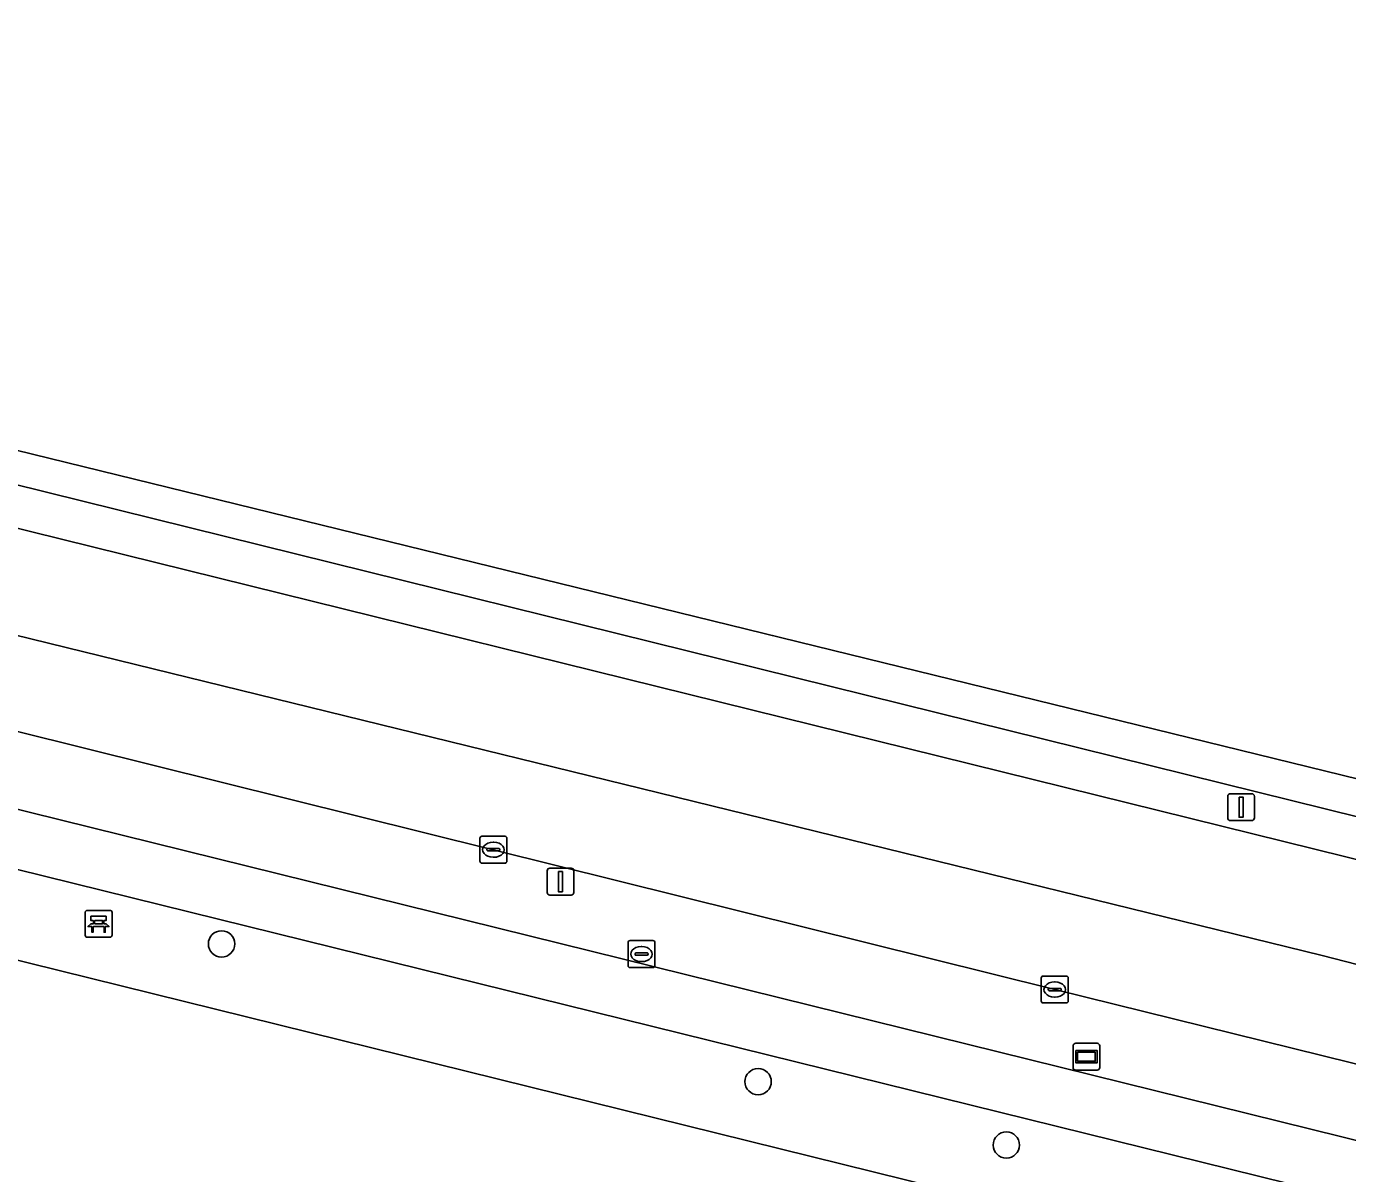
# Model space of a CAD drawing. Extents: x 162073 to 163043, y 381818 to 382561.
# Drawn here: x 162802.71 to 162851.79, y 382503.69 to 382546.31 of the extents above; entities that cross this region are included whole.
import ezdxf

# ---------------------------------------------------------------- set-up
doc = ezdxf.new("R2010")
doc.units = 0
for name, color, linetype in [('IMGEO_Bank', 7, 'Continuous'), ('IMGEO_Berm_groen', 7, 'Continuous'), ('IMGEO_Berm_open', 7, 'Continuous'), ('IMGEO_Boom', 7, 'Continuous'), ('IMGEO_Fietspad_gesloten', 7, 'Continuous'), ('IMGEO_Kolk', 7, 'Continuous'), ('IMGEO_Lichtmast', 7, 'Continuous'), ('IMGEO_Loofbos', 7, 'Continuous'), ('IMGEO_OVBaan_gesloten', 7, 'Continuous'), ('IMGEO_Rijbaan_lokaal_gesloten', 7, 'Continuous'), ('IMGEO_Rioolput', 7, 'Continuous'), ('IMGEO_Voetpad_open', 7, 'Continuous'), ('IMGEO_Wegwijzer', 7, 'Continuous')]:
    doc.layers.add(name, color=color, linetype=linetype)

msp = doc.modelspace()

# ---------------------------------------------------------------- linework, layer by layer
at = {"layer": 'IMGEO_Bank'}
for p, q in [((162804.896, 382512.546), (162804.896, 382513.387)), ((162804.896, 382513.387), (162804.896, 382512.546)), ((162804.971, 382513.471), (162805.812, 382513.471)), ((162805.812, 382513.471), (162804.971, 382513.471)), ((162805.896, 382513.396), (162805.896, 382512.555)), ((162805.896, 382512.555), (162805.896, 382513.396)), ((162805.593, 382512.869), (162805.2, 382512.869)), ((162805.205, 382512.977), (162805.205, 382513.083)), ((162805.249, 382513.083), (162805.249, 382512.977)), ((162805.537, 382513.089), (162805.255, 382513.089)), ((162805.255, 382512.971), (162805.537, 382512.971)), ((162805.543, 382512.977), (162805.543, 382513.083)), ((162805.587, 382513.083), (162805.587, 382512.977)), ((162805.821, 382512.471), (162804.98, 382512.471)), ((162804.98, 382512.471), (162805.821, 382512.471))]:
    msp.add_line(p, q, dxfattribs=at)
for points in [[(162805.199, 382513.089), (162805.113, 382513.089), (162805.113, 382513.25), (162805.676, 382513.25), (162805.676, 382513.089), (162805.593, 382513.089)], [(162805.143, 382512.869), (162805.001, 382512.869), (162805.113, 382512.971), (162805.199, 382512.971)], [(162805.193, 382512.862), (162805.193, 382512.655), (162805.15, 382512.655), (162805.15, 382512.862)], [(162805.593, 382512.971), (162805.676, 382512.971), (162805.788, 382512.869), (162805.649, 382512.869)], [(162805.643, 382512.862), (162805.643, 382512.655), (162805.599, 382512.655), (162805.599, 382512.862)]]:
    msp.add_lwpolyline(points, dxfattribs=at)
for centre, radius, start, end in [((162804.974, 382513.393), 0.0779, 92.4484, 184.2845), ((162804.974, 382513.393), 0.0779, 92.4484, 184.2845), ((162805.818, 382513.393), 0.0779, 2.4484, 94.2845), ((162805.818, 382513.393), 0.0779, 2.4484, 94.2845), ((162805.143, 382512.862), 0.00671, 2.8957, 87.1043), ((162805.2, 382512.862), 0.00671, 92.8957, 177.1043), ((162805.198, 382513.082), 0.00671, 2.8957, 87.1043), ((162805.198, 382512.978), 0.00671, 272.8957, 357.1043), ((162805.255, 382513.082), 0.00671, 92.8957, 177.1043), ((162805.255, 382512.978), 0.00671, 182.8957, 267.1043), ((162805.537, 382513.082), 0.00671, 2.8957, 87.1043), ((162805.537, 382512.978), 0.00671, 272.8957, 357.1043), ((162805.594, 382513.082), 0.00671, 92.8957, 177.1043), ((162805.594, 382512.978), 0.00671, 182.8957, 267.1043), ((162805.592, 382512.862), 0.00671, 2.8957, 87.1043), ((162805.649, 382512.862), 0.00671, 92.8957, 177.1043), ((162804.974, 382512.549), 0.0779, 182.4484, 274.2845), ((162804.974, 382512.549), 0.0779, 182.4484, 274.2845), ((162805.818, 382512.549), 0.0779, 272.4484, 4.2845), ((162805.818, 382512.549), 0.0779, 272.4484, 4.2845)]:
    msp.add_arc(centre, radius, start, end, dxfattribs=at)
at = {"layer": 'IMGEO_Berm_groen'}
for points in [[(162745.813, 382531.212), (162788.84, 382520.573), (162862.039, 382502.474), (162871.996, 382500), (162966.904, 382476.419)], [(162862.702, 382505.049), (162860.724, 382505.617), (162858.601, 382506.162), (162840.91, 382510.531), (162820.058, 382515.725), (162797.292, 382521.375), (162789.482, 382523.309), (162775.461, 382526.781)]]:
    msp.add_lwpolyline(points, dxfattribs=at)
at = {"layer": 'IMGEO_Berm_open'}
for points in [[(162848.46, 382517.858), (162791.555, 382531.953), (162771.573, 382536.903), (162759.876, 382539.787), (162759.478, 382537.821)], [(162770.545, 382535.545), (162791.189, 382530.438), (162848.266, 382516.317), (162905.04, 382502.265), (162914.144, 382500), (162976.344, 382484.526), (162976.762, 382486.297)], [(162962.076, 382489.714), (162920.573, 382500), (162905.381, 382503.765), (162848.46, 382517.858)]]:
    msp.add_lwpolyline(points, dxfattribs=at)
at = {"layer": 'IMGEO_Boom'}
for centre in [(162809.963, 382512.225), (162829.894, 382507.107), (162839.115, 382504.753)]:
    msp.add_circle(centre, 0.489, dxfattribs=at)
at = {"layer": 'IMGEO_Fietspad_gesloten'}
for points in [[(162871.996, 382500), (162862.039, 382502.474), (162788.84, 382520.573), (162745.813, 382531.212)], [(162746.612, 382528.775), (162788.343, 382518.459), (162861.413, 382500.397), (162863.008, 382500), (162966.208, 382474.319)]]:
    msp.add_lwpolyline(points, dxfattribs=at)
at = {"layer": 'IMGEO_Kolk'}
for p, q in [((162819.561, 382515.298), (162819.561, 382516.15)), ((162819.636, 382516.224), (162820.488, 382516.224)), ((162820.562, 382516.15), (162820.562, 382515.298)), ((162819.82, 382515.718), (162819.82, 382515.73)), ((162820.258, 382515.681), (162819.86, 382515.681)), ((162819.863, 382515.767), (162820.261, 382515.767)), ((162820.049, 382516.004), (162820.074, 382516.004)), ((162820.304, 382515.73), (162820.304, 382515.718)), ((162820.488, 382515.224), (162819.636, 382515.224)), ((162820.072, 382515.444), (162820.047, 382515.444)), ((162840.413, 382510.104), (162840.413, 382510.956)), ((162840.488, 382511.03), (162841.34, 382511.03)), ((162840.901, 382510.81), (162840.926, 382510.81)), ((162841.414, 382510.956), (162841.414, 382510.104)), ((162840.672, 382510.524), (162840.672, 382510.536)), ((162841.11, 382510.487), (162840.712, 382510.487)), ((162840.715, 382510.573), (162841.113, 382510.573)), ((162840.924, 382510.25), (162840.899, 382510.25)), ((162841.156, 382510.536), (162841.156, 382510.524)), ((162841.34, 382510.03), (162840.488, 382510.03))]:
    msp.add_line(p, q, dxfattribs=at)
for points in [[(162819.561, 382515.298), (162819.561, 382516.15)], [(162819.636, 382516.224), (162820.488, 382516.224)], [(162820.562, 382516.15), (162820.562, 382515.298)], [(162820.488, 382515.224), (162819.636, 382515.224)], [(162840.413, 382510.104), (162840.413, 382510.956)], [(162840.488, 382511.03), (162841.34, 382511.03)], [(162841.414, 382510.956), (162841.414, 382510.104)], [(162841.34, 382510.03), (162840.488, 382510.03)]]:
    msp.add_lwpolyline(points, dxfattribs=at)
for centre, radius, start, end in [((162819.638, 382516.148), 0.0765, 91.552, 178.448), ((162819.638, 382516.148), 0.0765, 91.552, 178.448), ((162820.486, 382516.148), 0.0765, 1.552, 88.448), ((162820.486, 382516.148), 0.0765, 1.552, 88.448), ((162819.86, 382515.727), 0.0403, 85.8775, 175.7526), ((162819.857, 382515.717), 0.0366, 178.938, 274.7102), ((162820.261, 382515.724), 0.043, 264.8664, 352.4533), ((162820.265, 382515.729), 0.0386, 1.7309, 96.639), ((162819.638, 382515.3), 0.0765, 181.552, 268.448), ((162819.638, 382515.3), 0.0765, 181.552, 268.448), ((162820.486, 382515.3), 0.0765, 271.552, 358.448), ((162820.486, 382515.3), 0.0765, 271.552, 358.448), ((162840.49, 382510.954), 0.0765, 91.552, 178.448), ((162840.49, 382510.954), 0.0765, 91.552, 178.448), ((162841.338, 382510.954), 0.0765, 1.552, 88.448), ((162841.338, 382510.954), 0.0765, 1.552, 88.448), ((162840.712, 382510.533), 0.0403, 85.8775, 175.7526), ((162840.709, 382510.523), 0.0366, 178.938, 274.7102), ((162841.113, 382510.53), 0.043, 264.8664, 352.4533), ((162841.117, 382510.535), 0.0386, 1.7309, 96.639), ((162840.49, 382510.106), 0.0765, 181.552, 268.448), ((162840.49, 382510.106), 0.0765, 181.552, 268.448), ((162841.338, 382510.106), 0.0765, 271.552, 358.448), ((162841.338, 382510.106), 0.0765, 271.552, 358.448)]:
    msp.add_arc(centre, radius, start, end, dxfattribs=at)
for centre, major_axis, ratio, start_param, end_param in [((162820.048, 382515.724), (-0.387, 0.002), 0.722429, 4.712389, 7.853982), ((162820.073, 382515.724), (-0.39, 0.002), 0.717154, 1.570796, 4.712389), ((162840.9, 382510.53), (-0.387, 0.002), 0.722429, 4.712389, 7.853982), ((162840.925, 382510.53), (-0.39, 0.002), 0.717154, 1.570796, 4.712389)]:
    msp.add_ellipse(centre, major_axis=major_axis, ratio=ratio, start_param=start_param, end_param=end_param, dxfattribs=at)
at = {"layer": 'IMGEO_Lichtmast'}
for p, q in [((162847.34, 382516.906), (162847.34, 382517.706)), ((162847.34, 382517.706), (162847.34, 382516.906)), ((162847.44, 382517.806), (162848.23, 382517.806)), ((162848.23, 382517.806), (162847.44, 382517.806)), ((162848.33, 382517.706), (162848.33, 382516.906)), ((162848.33, 382516.906), (162848.33, 382517.706)), ((162848.23, 382516.806), (162847.44, 382516.806)), ((162847.44, 382516.806), (162848.23, 382516.806)), ((162822.057, 382514.139), (162822.057, 382514.939)), ((162822.057, 382514.939), (162822.057, 382514.139)), ((162822.157, 382515.039), (162822.947, 382515.039)), ((162822.947, 382515.039), (162822.157, 382515.039)), ((162823.047, 382514.939), (162823.047, 382514.139)), ((162823.047, 382514.139), (162823.047, 382514.939)), ((162822.947, 382514.039), (162822.157, 382514.039)), ((162822.157, 382514.039), (162822.947, 382514.039))]:
    msp.add_line(p, q, dxfattribs=at)
for points in [[(162847.76, 382517.681), (162847.91, 382517.681), (162847.91, 382516.931), (162847.76, 382516.931), (162847.76, 382517.681)], [(162822.477, 382514.914), (162822.627, 382514.914), (162822.627, 382514.164), (162822.477, 382514.164), (162822.477, 382514.914)]]:
    msp.add_lwpolyline(points, dxfattribs=at)
for centre, start, end in [((162847.44, 382517.706), 90, 180), ((162847.44, 382517.706), 90, 180), ((162848.23, 382517.706), 0, 90), ((162848.23, 382517.706), 360, 90), ((162847.44, 382516.906), 180, 270), ((162847.44, 382516.906), 180, 270), ((162848.23, 382516.906), 270, 0), ((162848.23, 382516.906), 270, 0), ((162822.157, 382514.939), 90, 180), ((162822.157, 382514.939), 90, 180), ((162822.947, 382514.939), 0, 90), ((162822.947, 382514.939), 360, 90), ((162822.157, 382514.139), 180, 270), ((162822.157, 382514.139), 180, 270), ((162822.947, 382514.139), 270, 0), ((162822.947, 382514.139), 270, 0)]:
    msp.add_arc(centre, 0.1, start, end, dxfattribs=at)
at = {"layer": 'IMGEO_Loofbos'}
msp.add_lwpolyline([(162874.769, 382493.705), (162849.335, 382500), (162787.595, 382515.271)], dxfattribs=at)
at = {"layer": 'IMGEO_OVBaan_gesloten'}
for points in [[(162907.764, 382491.663), (162927.634, 382486.713), (162946.54, 382482.039), (162966.405, 382477.118), (162987.266, 382471.958), (163000, 382468.787), (163005.936, 382467.312), (163006.626, 382470.32), (162915.42, 382492.961), (162901.643, 382496.451), (162894.571, 382498.563), (162879.507, 382503.523), (162870.874, 382506.646), (162850.851, 382511.79), (162790.552, 382526.577), (162767.039, 382532.455), (162755.489, 382534.694), (162742.24, 382536.416), (162726.212, 382537.278), (162711.379, 382536.956), (162698.199, 382535.67)], [(162775.461, 382526.781), (162789.482, 382523.309), (162797.292, 382521.375), (162820.058, 382515.725), (162840.91, 382510.531), (162858.601, 382506.162), (162860.724, 382505.617), (162862.702, 382505.049), (162879.447, 382500), (162882.293, 382499.142), (162901.225, 382493.475)]]:
    msp.add_lwpolyline(points, dxfattribs=at)
at = {"layer": 'IMGEO_Rijbaan_lokaal_gesloten'}
for points in [[(163018.573, 382480.059), (162974.141, 382488.446), (162744.173, 382544.816), (162707.132, 382546.311), (162665.053, 382540.041), (162584.286, 382516.986), (162542.133, 382512.019), (162515.839, 382512.978), (162501.135, 382513.514), (162488.722, 382518.442), (162488.217, 382516.6), (162489.529, 382516.049)], [(162751.631, 382541.457), (162755.761, 382540.667), (162759.876, 382539.787), (162771.573, 382536.903), (162791.555, 382531.953), (162848.46, 382517.858), (162905.381, 382503.765), (162920.573, 382500), (162962.076, 382489.714)], [(162698.199, 382535.67), (162711.379, 382536.956), (162726.212, 382537.278), (162742.24, 382536.416), (162755.489, 382534.694), (162767.039, 382532.455), (162790.552, 382526.577), (162850.851, 382511.79), (162870.874, 382506.646)], [(162976.344, 382484.526), (162914.144, 382500), (162905.04, 382502.265), (162848.266, 382516.317), (162791.189, 382530.438), (162770.545, 382535.545)]]:
    msp.add_lwpolyline(points, dxfattribs=at)
at = {"layer": 'IMGEO_Rioolput'}
for p, q in [((162825.062, 382511.42), (162825.062, 382512.272)), ((162825.137, 382512.346), (162825.989, 382512.346)), ((162825.55, 382512.126), (162825.575, 382512.126)), ((162826.063, 382512.272), (162826.063, 382511.42)), ((162825.321, 382511.84), (162825.321, 382511.852)), ((162825.759, 382511.803), (162825.361, 382511.803)), ((162825.364, 382511.889), (162825.762, 382511.889)), ((162825.805, 382511.852), (162825.805, 382511.84)), ((162825.989, 382511.346), (162825.137, 382511.346)), ((162825.573, 382511.566), (162825.548, 382511.566))]:
    msp.add_line(p, q, dxfattribs=at)
for points in [[(162825.062, 382511.42), (162825.062, 382512.272)], [(162825.137, 382512.346), (162825.989, 382512.346)], [(162826.063, 382512.272), (162826.063, 382511.42)], [(162825.989, 382511.346), (162825.137, 382511.346)]]:
    msp.add_lwpolyline(points, dxfattribs=at)
for centre, radius, start, end in [((162825.139, 382512.27), 0.0765, 91.552, 178.448), ((162825.139, 382512.27), 0.0765, 91.552, 178.448), ((162825.987, 382512.27), 0.0765, 1.552, 88.448), ((162825.987, 382512.27), 0.0765, 1.552, 88.448), ((162825.361, 382511.849), 0.0403, 85.8775, 175.7526), ((162825.358, 382511.839), 0.0366, 178.938, 274.7102), ((162825.762, 382511.846), 0.043, 264.8664, 352.4533), ((162825.766, 382511.851), 0.0386, 1.7309, 96.639), ((162825.139, 382511.422), 0.0765, 181.552, 268.448), ((162825.139, 382511.422), 0.0765, 181.552, 268.448), ((162825.987, 382511.422), 0.0765, 271.552, 358.448), ((162825.987, 382511.422), 0.0765, 271.552, 358.448)]:
    msp.add_arc(centre, radius, start, end, dxfattribs=at)
for centre, major_axis, ratio, start_param, end_param in [((162825.549, 382511.846), (-0.387, 0.002), 0.722429, 4.712389, 7.853982), ((162825.574, 382511.846), (-0.39, 0.002), 0.717154, 1.570796, 4.712389)]:
    msp.add_ellipse(centre, major_axis=major_axis, ratio=ratio, start_param=start_param, end_param=end_param, dxfattribs=at)
at = {"layer": 'IMGEO_Voetpad_open'}
for points in [[(162863.008, 382500), (162861.413, 382500.397), (162788.343, 382518.459), (162746.612, 382528.775)], [(162745.636, 382525.623), (162760.74, 382521.914), (162787.595, 382515.271), (162849.335, 382500), (162874.769, 382493.705), (162921.868, 382482.053), (162946.397, 382475.971), (162955.757, 382473.615), (162967.148, 382470.661)]]:
    msp.add_lwpolyline(points, dxfattribs=at)
at = {"layer": 'IMGEO_Wegwijzer'}
for p, q in [((162841.595, 382507.635), (162841.595, 382508.435)), ((162841.595, 382508.435), (162841.595, 382507.635)), ((162841.695, 382508.535), (162842.485, 382508.535)), ((162842.485, 382508.535), (162841.695, 382508.535)), ((162842.585, 382508.435), (162842.585, 382507.635)), ((162842.585, 382507.635), (162842.585, 382508.435)), ((162842.485, 382507.535), (162841.695, 382507.535)), ((162841.695, 382507.535), (162842.485, 382507.535))]:
    msp.add_line(p, q, dxfattribs=at)
for points in [[(162841.696, 382508.267), (162842.484, 382508.267), (162842.484, 382507.803), (162841.696, 382507.803), (162841.696, 382508.267)], [(162841.761, 382508.202), (162841.761, 382507.868), (162842.419, 382507.868), (162842.419, 382508.202), (162841.761, 382508.202)]]:
    msp.add_lwpolyline(points, dxfattribs=at)
for centre, start, end in [((162841.695, 382508.435), 90, 180), ((162841.695, 382508.435), 90, 180), ((162842.485, 382508.435), 0, 90), ((162842.485, 382508.435), 360, 90), ((162841.695, 382507.635), 180, 270), ((162841.695, 382507.635), 180, 270), ((162842.485, 382507.635), 270, 0), ((162842.485, 382507.635), 270, 0)]:
    msp.add_arc(centre, 0.1, start, end, dxfattribs=at)

doc.saveas('drawing.dxf')
